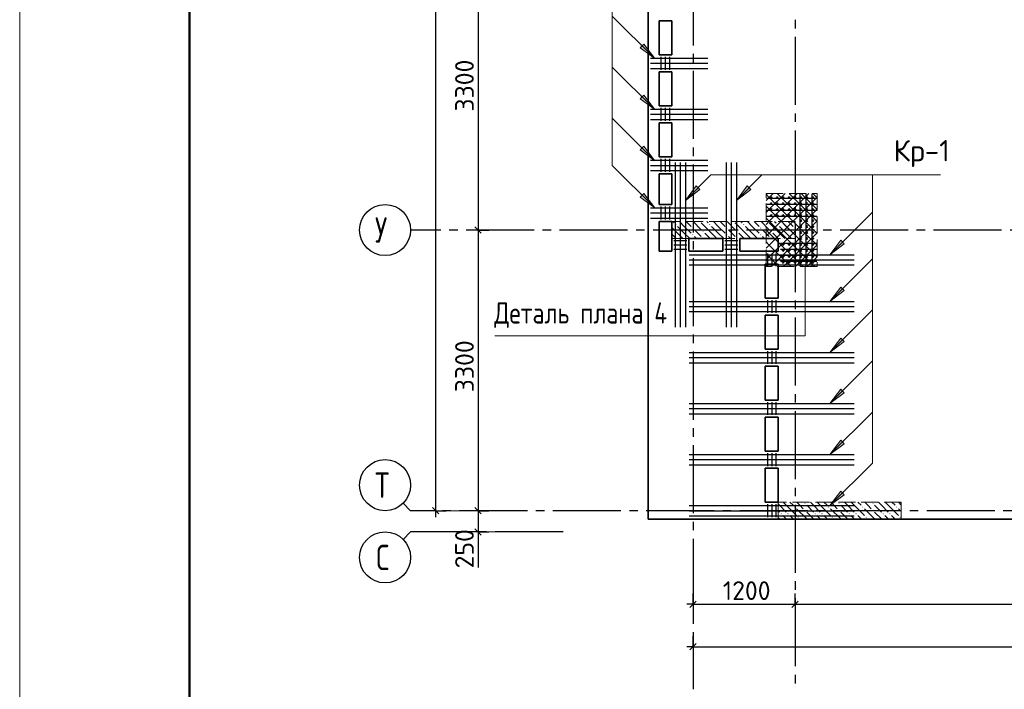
# Model space of a CAD drawing. Header units: millimetres. Extents: x 40580 to 1930067, y -240640 to 81020.
# Tile 313 of 656: x 957990 to 969577, y -224462 to -216589. Entities that reach past the tile are written whole.
import ezdxf

# ---------------------------------------------------------------- set-up
doc = ezdxf.new("R2010")
doc.units = ezdxf.units.MM
for name, pattern in [('______2', [270, 200, -70]), ('______5', [1100, 800, -100, 100, -100]), ('CENTER', [2, 1.25, -0.25, 0.25, -0.25])]:
    doc.linetypes.add(name, pattern=pattern)
for name, color, linetype, lineweight in [('S1 Стержни арматуры фон', 7, 'Continuous', 25), ('Standard', 7, 'Continuous', 25), ('Вспомогательная арматура', 52, 'Continuous', 25), ('ЖБ Перекрытие верхний уровень', 7, 'Continuous', 35), ('ОСИ', 7, 'CENTER', 15), ('Позиционная метка номер позиции', 7, 'Continuous', 13), ('Поперечное армирование AW фон', 7, 'Continuous', 25), ('Примечания', 7, 'Continuous', 13)]:
    doc.layers.add(name, color=color, linetype=linetype, lineweight=lineweight)
doc.layers.add('ЖБ Пилон', color=7, linetype='______2', lineweight=13, true_color=0xa0a0a0)
doc.layers.add('Размерная выноска', color=7, linetype='Continuous')
doc.styles.add('GOST 2.304', font='isocpeur.ttf', dxfattribs={"width": 0.8})
doc.styles.add('ISOCPEUR', font='isocpeur.ttf')

msp = doc.modelspace()

# ---------------------------------------------------------------- hatches: boundary and pattern name
at = {"layer": 'ЖБ Пилон', "linetype": 'Continuous', "lineweight": -3, "transparency": 33554687}
for points in [[(965994.8, -218961.7), (965991.4, -218965.1), (965988.1, -218961.7)], [(966394.8, -218961.7), (966391.4, -218965.1), (966388.1, -218961.7)], [(966794.8, -218961.7), (966791.4, -218965.1), (966788.1, -218961.7)], [(965704.9, -218998.6), (965711.4, -218992), (965717.9, -218998.6), (965711.4, -219005.1)], [(965904.9, -219038.5), (965911.4, -219032.1), (965917.9, -219038.5), (965911.4, -219045)], [(966024.9, -219078.5), (966031.4, -219072), (966037.9, -219078.5), (966031.4, -219085.1)], [(966104.9, -218998.6), (966111.4, -218992), (966117.9, -218998.6), (966111.4, -219005.1)], [(966304.9, -219038.5), (966311.4, -219032.1), (966317.9, -219038.5), (966311.4, -219045)], [(966424.9, -219078.5), (966431.4, -219072), (966437.9, -219078.5), (966431.4, -219085.1)], [(966504.9, -218998.6), (966511.4, -218992), (966517.9, -218998.6), (966511.4, -219005.1)], [(966704.9, -219038.5), (966711.4, -219032.1), (966717.9, -219038.5), (966711.4, -219045)], [(966824.9, -219078.5), (966831.4, -219072), (966837.9, -219078.5), (966831.4, -219085.1)], [(966904.9, -218998.6), (966911.4, -218992), (966917.9, -218998.6), (966911.4, -219005.1)], [(967104.9, -219038.5), (967111.4, -219032.1), (967114.5, -219035.1), (967114.5, -219042), (967111.4, -219045)], [(965904.9, -219118.6), (965911.4, -219112), (965917.9, -219118.6), (965911.4, -219125)], [(966024.9, -219158.5), (966031.4, -219152), (966037.9, -219158.5), (966034.8, -219161.7), (966028.1, -219161.7)], [(966304.9, -219118.6), (966311.4, -219112), (966317.9, -219118.6), (966311.4, -219125)], [(966424.9, -219158.5), (966431.4, -219152), (966437.9, -219158.5), (966434.8, -219161.7), (966428.1, -219161.7)], [(966704.9, -219118.6), (966711.4, -219112), (966717.9, -219118.6), (966711.4, -219125)], [(966824.9, -219158.5), (966831.4, -219152), (966837.9, -219158.5), (966834.8, -219161.7), (966828.1, -219161.7)], [(967104.9, -219118.6), (967111.4, -219112), (967114.5, -219115.1), (967114.5, -219122), (967111.4, -219125)], [(967104.9, -222318.6), (967111.4, -222312.1), (967117.9, -222318.6), (967111.4, -222325)], [(967224.9, -222278.6), (967231.4, -222272), (967237.9, -222278.6), (967231.4, -222285.1)], [(967504.9, -222318.6), (967511.4, -222312.1), (967517.9, -222318.6), (967511.4, -222325)], [(967624.9, -222278.6), (967631.4, -222272), (967637.9, -222278.6), (967631.4, -222285.1)], [(967904.9, -222318.6), (967911.4, -222312.1), (967917.9, -222318.6), (967911.4, -222325)], [(968024.9, -222278.6), (968031.4, -222272), (968037.9, -222278.6), (968031.4, -222285.1)], [(968304.9, -222318.6), (968311.4, -222312.1), (968317.9, -222318.6), (968311.4, -222325)], [(966944.9, -222398.6), (966951.4, -222392), (966957.9, -222398.6), (966951.4, -222405.1)], [(967024.9, -222398.6), (967031.4, -222392), (967037.9, -222398.6), (967031.4, -222405.1)], [(967144.9, -222438.5), (967151.4, -222432.1), (967157.9, -222438.5), (967151.4, -222445)], [(967224.9, -222358.5), (967231.4, -222352), (967237.9, -222358.5), (967231.4, -222365.1)], [(967344.9, -222398.6), (967351.4, -222392), (967357.9, -222398.6), (967351.4, -222405.1)], [(967424.9, -222398.6), (967431.4, -222392), (967437.9, -222398.6), (967431.4, -222405.1)], [(967544.9, -222438.5), (967551.4, -222432.1), (967557.9, -222438.5), (967551.4, -222445)], [(967624.9, -222358.5), (967631.4, -222352), (967637.9, -222358.5), (967631.4, -222365.1)], [(967744.9, -222398.6), (967751.4, -222392), (967757.9, -222398.6), (967751.4, -222405.1)], [(967824.9, -222398.6), (967831.4, -222392), (967837.9, -222398.6), (967831.4, -222405.1)], [(967944.9, -222438.5), (967951.4, -222432.1), (967957.9, -222438.5), (967951.4, -222445)], [(968024.9, -222358.5), (968031.4, -222352), (968037.9, -222358.5), (968031.4, -222365.1)], [(968144.9, -222398.6), (968151.4, -222392), (968157.9, -222398.6), (968151.4, -222405.1)], [(968224.9, -222398.6), (968231.4, -222392), (968237.9, -222398.6), (968231.4, -222405.1)], [(968344.9, -222438.5), (968351.4, -222432.1), (968357.9, -222438.5), (968351.4, -222445)]]:
    msp.add_hatch(color=7, dxfattribs=at).paths.add_polyline_path(points, flags=16)
at = {"layer": 'Позиционная метка номер позиции', "linetype": 'Continuous', "lineweight": 13, "transparency": 33554687}
for points in [[(965335.6, -216877), (965462.9, -217046.7), (965293.2, -216919.4)], [(965335.6, -217477), (965462.9, -217646.7), (965293.2, -217519.4)], [(965335.6, -218077), (965462.9, -218246.7), (965293.2, -218119.4)], [(965335.6, -218632), (965462.9, -218801.7), (965293.2, -218674.4)], [(965994.2, -218586.2), (965824.5, -218713.5), (965951.8, -218543.8)], [(966594.2, -218586.2), (966424.5, -218713.5), (966551.8, -218543.8)], [(967694.2, -219224.4), (967524.5, -219351.7), (967651.8, -219182)], [(967694.2, -219774.4), (967524.5, -219901.7), (967651.8, -219732)], [(967694.2, -220374.4), (967524.5, -220501.7), (967651.8, -220332)], [(967694.2, -220974.4), (967524.5, -221101.7), (967651.8, -220932)], [(967694.2, -221574.4), (967524.5, -221701.7), (967651.8, -221532)], [(967694.2, -222174.4), (967524.5, -222301.7), (967651.8, -222132)], [(967694.2, -222174.4), (967524.5, -222301.7), (967651.8, -222132)]]:
    msp.add_hatch(color=7, dxfattribs=at).paths.add_polyline_path(points, flags=16)

# ---------------------------------------------------------------- linework, layer by layer
at = {"color": 7, "linetype": 'Continuous', "lineweight": 50, "transparency": 33554687}
for centre in [(966834.5, -218681.7), (966834.5, -218751.7), (966904.5, -218681.7), (966904.5, -218751.7), (966974.5, -218681.7), (966974.5, -218751.7), (967044.5, -218681.7), (967044.5, -218751.7), (967114.5, -218681.7), (967114.5, -218751.7), (967184.5, -218681.7), (967184.5, -218751.7), (967254.5, -218681.7), (967254.5, -218751.7), (967324.5, -218681.7), (967324.5, -218751.7), (966834.5, -218821.7), (966904.5, -218821.7), (966974.5, -218821.7), (967044.5, -218821.7), (967114.5, -218821.7), (967184.5, -218821.7), (967254.5, -218821.7), (967324.5, -218821.7), (966834.5, -218891.7), (966904.5, -218891.7), (966974.5, -218891.7), (967044.5, -218891.7), (967114.5, -218891.7), (967184.5, -218891.7), (967184.5, -218951.7), (967254.5, -218891.7), (967254.5, -218951.7), (967324.5, -218891.7), (967324.5, -218951.7), (967184.5, -219021.7), (967184.5, -219091.7), (967254.5, -219021.7), (967254.5, -219091.7), (967324.5, -219021.7), (967324.5, -219091.7), (967184.5, -219161.7), (967254.5, -219161.7), (967324.5, -219161.7), (966974.5, -219231.7), (966974.5, -219301.7), (967044.5, -219231.7), (967044.5, -219301.7), (967114.5, -219231.7), (967114.5, -219301.7), (967184.5, -219231.7), (967184.5, -219301.7), (967254.5, -219231.7), (967254.5, -219301.7), (967324.5, -219231.7), (967324.5, -219301.7), (966974.5, -219371.7), (966974.5, -219441.7), (967044.5, -219371.7), (967044.5, -219441.7), (967114.5, -219371.7), (967114.5, -219441.7), (967184.5, -219371.7), (967184.5, -219441.7), (967254.5, -219371.7), (967254.5, -219441.7), (967324.5, -219371.7), (967324.5, -219441.7)]:
    msp.add_circle(centre, 5, dxfattribs=at)
at = {"layer": 'S1 Стержни арматуры фон', "color": 7, "linetype": 'Continuous', "lineweight": -3, "transparency": 33554687}
for p, q in [((965414.5, -217041.7), (966086.5, -217041.7)), ((965414.5, -217101.7), (966086.5, -217101.7)), ((965414.5, -217161.7), (966086.5, -217161.7)), ((965414.5, -217641.7), (966086.5, -217641.7)), ((965414.5, -217701.7), (966086.5, -217701.7)), ((965414.5, -217761.7), (966086.5, -217761.7)), ((965414.5, -218241.7), (966086.5, -218241.7)), ((965704.5, -218267.7), (965704.5, -220205.7)), ((965704.5, -218267.7), (965704.5, -220205.7)), ((965764.5, -218267.7), (965764.5, -220205.7)), ((965764.5, -218267.7), (965764.5, -220205.7)), ((965824.5, -218267.7), (965824.5, -220205.7)), ((965824.5, -218267.7), (965824.5, -220205.7)), ((966304.5, -218267.7), (966304.5, -220205.7)), ((966304.5, -218267.7), (966304.5, -220205.7)), ((966364.5, -218267.7), (966364.5, -220205.7)), ((966364.5, -218267.7), (966364.5, -220205.7)), ((966424.5, -218267.7), (966424.5, -220205.7)), ((966424.5, -218267.7), (966424.5, -220205.7)), ((965414.5, -218301.7), (966086.5, -218301.7)), ((965414.5, -218361.7), (966086.5, -218361.7)), ((965414.5, -218801.7), (966086.5, -218801.7)), ((965414.5, -218861.7), (966086.5, -218861.7)), ((965414.5, -218921.7), (966086.5, -218921.7)), ((965870.5, -219351.7), (967808.5, -219351.7)), ((965870.5, -219351.7), (967808.5, -219351.7)), ((965870.5, -219411.7), (967808.5, -219411.7)), ((965870.5, -219411.7), (967808.5, -219411.7)), ((965870.5, -219471.7), (967808.5, -219471.7)), ((965870.5, -219471.7), (967808.5, -219471.7)), ((965870.5, -219901.7), (967808.5, -219901.7)), ((965870.5, -219901.7), (967808.5, -219901.7)), ((965870.5, -219961.7), (967808.5, -219961.7)), ((965870.5, -219961.7), (967808.5, -219961.7)), ((965870.5, -220021.7), (967808.5, -220021.7)), ((965870.5, -220021.7), (967808.5, -220021.7)), ((965870.5, -220501.7), (967808.5, -220501.7)), ((965870.5, -220501.7), (967808.5, -220501.7)), ((965870.5, -220561.7), (967808.5, -220561.7)), ((965870.5, -220561.7), (967808.5, -220561.7)), ((965870.5, -220621.7), (967808.5, -220621.7)), ((965870.5, -220621.7), (967808.5, -220621.7)), ((965870.5, -221101.7), (967808.5, -221101.7)), ((965870.5, -221101.7), (967808.5, -221101.7)), ((965870.5, -221161.7), (967808.5, -221161.7)), ((965870.5, -221161.7), (967808.5, -221161.7)), ((965870.5, -221221.7), (967808.5, -221221.7)), ((965870.5, -221221.7), (967808.5, -221221.7)), ((965870.5, -221701.7), (967808.5, -221701.7)), ((965870.5, -221701.7), (967808.5, -221701.7)), ((965870.5, -221761.7), (967808.5, -221761.7)), ((965870.5, -221761.7), (967808.5, -221761.7)), ((965870.5, -221821.7), (967808.5, -221821.7)), ((965870.5, -221821.7), (967808.5, -221821.7)), ((965870.5, -222301.7), (967808.5, -222301.7)), ((965870.5, -222301.7), (967808.5, -222301.7)), ((965870.5, -222361.7), (967808.5, -222361.7)), ((965870.5, -222361.7), (967808.5, -222361.7)), ((965870.5, -222421.7), (967808.5, -222421.7)), ((965870.5, -222421.7), (967808.5, -222421.7))]:
    msp.add_line(p, q, dxfattribs=at)
at = {"layer": 'Standard', "color": 7, "linetype": 'Continuous', "lineweight": -3, "transparency": 33554687}
for p, q in [((963384.5, -215761.7), (963384.5, -219061.7)), ((963384.5, -219061.7), (963384.5, -222361.7)), ((962884.5, -222361.7), (962884.5, -222436.7)), ((963384.5, -222361.7), (963384.5, -222611.7)), ((963384.5, -222611.7), (963384.5, -222686.7)), ((965914.5, -223461.7), (965839.5, -223461.7)), ((965914.5, -223461.7), (967114.5, -223461.7)), ((967114.5, -223461.7), (972614.5, -223461.7)), ((965914.5, -223961.7), (965839.5, -223961.7)), ((965914.5, -223961.7), (984364.5, -223961.7))]:
    msp.add_line(p, q, dxfattribs=at)
at = {"layer": 'Standard', "color": 251, "linetype": 'Continuous', "lineweight": -3, "true_color": 0x656565, "transparency": 33554687}
for p, q in [((963384.5, -219061.7), (963259.5, -219061.7)), ((963384.5, -219061.7), (963509.5, -219061.7)), ((963384.5, -219061.7), (963384.5, -219061.7)), ((962884.5, -222361.7), (962759.5, -222361.7)), ((962884.5, -222361.7), (963009.5, -222361.7)), ((962884.5, -222361.7), (962884.5, -222361.7)), ((963384.5, -222361.7), (963259.5, -222361.7)), ((963384.5, -222361.7), (963509.5, -222361.7)), ((963384.5, -222361.7), (963384.5, -222361.7)), ((963384.5, -222611.7), (963259.5, -222611.7)), ((963384.5, -222611.7), (963509.5, -222611.7)), ((963384.5, -222611.7), (963384.5, -222611.7)), ((965914.5, -223461.7), (965914.5, -223336.7)), ((967114.5, -223461.7), (967114.5, -223336.7)), ((965914.5, -223461.7), (965914.5, -223586.7)), ((965914.5, -223461.7), (965914.5, -223461.7)), ((967114.5, -223461.7), (967114.5, -223586.7)), ((967114.5, -223461.7), (967114.5, -223461.7)), ((965914.5, -223961.7), (965914.5, -223836.7)), ((965914.5, -223961.7), (965914.5, -224086.7)), ((965914.5, -223961.7), (965914.5, -223961.7))]:
    msp.add_line(p, q, dxfattribs=at)
at = {"layer": 'Standard', "color": 7, "linetype": 'Continuous', "lineweight": 25, "transparency": 33554687}
for p, q in [((963347, -219024.2), (963422, -219099.2)), ((962847, -222324.2), (962922, -222399.2)), ((963347, -222324.2), (963422, -222399.2)), ((963347, -222574.2), (963422, -222649.2)), ((965877, -223499.2), (965952, -223424.2)), ((967077, -223499.2), (967152, -223424.2)), ((965877, -223999.2), (965952, -223924.2))]:
    msp.add_line(p, q, dxfattribs=at)
at = {"layer": 'Standard', "color": 7, "linetype": 'Continuous', "lineweight": 13, "transparency": 33554687}
for p, q in [((962590.5, -222361.7), (962502.6, -222273.8)), ((962590.5, -222361.7), (963792.5, -222361.7)), ((962590.5, -222611.7), (962502.6, -222699.6)), ((962590.5, -222611.7), (963792.5, -222611.7))]:
    msp.add_line(p, q, dxfattribs=at)
msp.add_lwpolyline([(957990.5, -240391.7), (987690.5, -240391.7), (987690.5, -198391.7), (957990.5, -198391.7), (957990.5, -240391.7)], close=True, dxfattribs=at)
at = {"layer": 'Standard', "color": 7, "linetype": 'Continuous', "lineweight": 50, "transparency": 33554687}
msp.add_lwpolyline([(959990.5, -198891.7), (987190.5, -198891.7), (987190.5, -239891.7), (959990.5, -239891.7), (959990.5, -198891.7)], close=True, dxfattribs=at)
at = {"layer": 'Standard', "color": 7, "linetype": 'Continuous', "lineweight": -3, "transparency": 33554687}
msp.add_lwpolyline([(962884.5, -201321.7), (962884.5, -212250.5), (962884.5, -212250.5), (962884.5, -222361.7)], dxfattribs=at)
at = {"layer": 'Вспомогательная арматура', "color": 7, "linetype": 'Continuous', "lineweight": 25, "transparency": 33554687}
for p, q in [((967174.5, -219486.7), (967174.5, -218636.7)), ((967244.5, -219486.7), (967244.5, -218636.7)), ((967314.5, -219486.7), (967314.5, -218636.7)), ((967369.5, -218691.7), (966779.5, -218691.7)), ((967369.5, -218761.7), (966779.5, -218761.7)), ((967369.5, -218831.7), (966779.5, -218831.7)), ((967369.5, -218901.7), (966779.5, -218901.7)), ((967369.5, -219221.7), (966944.5, -219221.7)), ((967369.5, -219291.7), (966944.5, -219291.7)), ((967369.5, -219361.7), (966944.5, -219361.7)), ((967369.5, -219431.7), (966944.5, -219431.7))]:
    msp.add_line(p, q, dxfattribs=at)
at = {"layer": 'ЖБ Перекрытие верхний уровень', "transparency": 33554687}
for p, q in [((965384.5, -200891.7), (965384.5, -222461.7)), ((965514.5, -217001.7), (965514.5, -216601.7)), ((965514.5, -216601.7), (965664.5, -216601.7)), ((965664.5, -216601.7), (965664.5, -217001.7)), ((965664.5, -217001.7), (965514.5, -217001.7)), ((965514.5, -217601.7), (965514.5, -217201.7)), ((965514.5, -217201.7), (965664.5, -217201.7)), ((965664.5, -217201.7), (965664.5, -217601.7)), ((965664.5, -217601.7), (965514.5, -217601.7)), ((965514.5, -218201.7), (965514.5, -217801.7)), ((965514.5, -217801.7), (965664.5, -217801.7)), ((965664.5, -217801.7), (965664.5, -218201.7)), ((965664.5, -218201.7), (965514.5, -218201.7)), ((965514.5, -218761.7), (965514.5, -218401.7)), ((965514.5, -218401.7), (965664.5, -218401.7)), ((965664.5, -218401.7), (965664.5, -218761.7)), ((965664.5, -218761.7), (965514.5, -218761.7)), ((965514.5, -219311.7), (965514.5, -218961.7)), ((965514.5, -218961.7), (965664.5, -218961.7)), ((965664.5, -218961.7), (965664.5, -219311.7)), ((965864.5, -219311.7), (965864.5, -219161.7)), ((965864.5, -219161.7), (966264.5, -219161.7)), ((966264.5, -219161.7), (966264.5, -219311.7)), ((966464.5, -219161.7), (966914.5, -219161.7)), ((966464.5, -219311.7), (966464.5, -219161.7)), ((966914.5, -219161.7), (966914.5, -219311.7)), ((965664.5, -219311.7), (965514.5, -219311.7)), ((966264.5, -219311.7), (965864.5, -219311.7)), ((966914.5, -219311.7), (966464.5, -219311.7)), ((966764.5, -219861.7), (966764.5, -219461.7)), ((966764.5, -219461.7), (966914.5, -219461.7)), ((966914.5, -219461.7), (966914.5, -219861.7)), ((966914.5, -219861.7), (966764.5, -219861.7)), ((966764.5, -220461.7), (966764.5, -220061.7)), ((966764.5, -220061.7), (966914.5, -220061.7)), ((966914.5, -220061.7), (966914.5, -220461.7)), ((966914.5, -220461.7), (966764.5, -220461.7)), ((966764.5, -221061.7), (966764.5, -220661.7)), ((966764.5, -220661.7), (966914.5, -220661.7)), ((966914.5, -220661.7), (966914.5, -221061.7)), ((966914.5, -221061.7), (966764.5, -221061.7)), ((966764.5, -221661.7), (966764.5, -221261.7)), ((966764.5, -221261.7), (966914.5, -221261.7)), ((966914.5, -221261.7), (966914.5, -221661.7)), ((966914.5, -221661.7), (966764.5, -221661.7)), ((966764.5, -222261.7), (966764.5, -221861.7)), ((966764.5, -221861.7), (966914.5, -221861.7)), ((966914.5, -221861.7), (966914.5, -222261.7)), ((966914.5, -222261.7), (966764.5, -222261.7)), ((965384.5, -222461.7), (980014.5, -222461.7))]:
    msp.add_line(p, q, dxfattribs=at)
at = {"layer": 'ЖБ Пилон', "color": 253, "linetype": '______2', "lineweight": 13, "true_color": 0xa0a0a0, "transparency": 33554687}
for p, q in [((967114.5, -218961.7), (965664.5, -218961.7)), ((965664.5, -218961.7), (965664.5, -219161.7)), ((967114.5, -219161.7), (967114.5, -218961.7)), ((965664.5, -219161.7), (967114.5, -219161.7)), ((968364.5, -222261.7), (966914.5, -222261.7)), ((966914.5, -222261.7), (966914.5, -222461.7)), ((968364.5, -222461.7), (968364.5, -222261.7)), ((966914.5, -222461.7), (968364.5, -222461.7))]:
    msp.add_line(p, q, dxfattribs=at)
at = {"layer": 'ЖБ Пилон', "color": 9, "linetype": 'Continuous', "lineweight": -3, "true_color": 0xc7c7c7, "transparency": 33554687}
for p, q in [((965674.6, -218961.7), (965691.4, -218978.5)), ((965811.4, -219018.6), (965754.6, -218961.7)), ((965834.6, -218961.7), (965891.4, -219018.6)), ((965914.6, -218961.7), (966011.4, -219058.5)), ((966131.4, -219098.6), (966011.4, -218978.5)), ((966074.6, -218961.7), (966091.4, -218978.5)), ((966211.4, -219018.6), (966154.6, -218961.7)), ((966234.6, -218961.7), (966291.4, -219018.6)), ((966314.6, -218961.7), (966411.4, -219058.5)), ((966531.4, -219098.6), (966411.4, -218978.5)), ((966474.6, -218961.7), (966491.4, -218978.5)), ((966611.4, -219018.6), (966554.6, -218961.7)), ((966634.6, -218961.7), (966691.4, -219018.6)), ((966714.6, -218961.7), (966811.4, -219058.5)), ((966931.4, -219098.6), (966811.4, -218978.5)), ((966874.6, -218961.7), (966891.4, -218978.5)), ((967011.4, -219018.6), (966954.6, -218961.7)), ((967034.6, -218961.7), (967091.4, -219018.6)), ((965731.4, -219098.6), (965664.5, -219031.6)), ((965731.4, -219018.6), (965811.4, -219098.6)), ((965731.4, -219098.6), (965794.6, -219161.7)), ((965811.4, -219018.6), (965891.4, -219098.6)), ((965811.4, -219098.6), (965874.6, -219161.7)), ((965971.4, -219098.6), (965931.4, -219058.5)), ((966011.4, -219138.5), (965971.4, -219098.6)), ((966051.4, -219098.6), (966114.6, -219161.7)), ((966131.4, -219018.6), (966211.4, -219098.6)), ((966131.4, -219098.6), (966194.6, -219161.7)), ((966211.4, -219018.6), (966291.4, -219098.6)), ((966211.4, -219098.6), (966274.6, -219161.7)), ((966371.4, -219098.6), (966331.4, -219058.5)), ((966411.4, -219138.5), (966371.4, -219098.6)), ((966451.4, -219098.6), (966514.6, -219161.7)), ((966531.4, -219018.6), (966611.4, -219098.6)), ((966531.4, -219098.6), (966594.6, -219161.7)), ((966611.4, -219018.6), (966691.4, -219098.6)), ((966611.4, -219098.6), (966674.6, -219161.7)), ((966771.4, -219098.6), (966731.4, -219058.5)), ((966811.4, -219138.5), (966771.4, -219098.6)), ((966851.4, -219098.6), (966914.6, -219161.7)), ((966931.4, -219018.6), (967011.4, -219098.6)), ((966931.4, -219098.6), (966994.6, -219161.7)), ((967011.4, -219018.6), (967091.4, -219098.6)), ((967011.4, -219098.6), (967074.6, -219161.7)), ((965664.5, -219111.6), (965714.6, -219161.7)), ((965931.4, -219138.5), (965954.6, -219161.7)), ((966331.4, -219138.5), (966354.6, -219161.7)), ((966731.4, -219138.5), (966754.6, -219161.7)), ((966931.4, -222298.6), (966914.5, -222281.6)), ((966931.4, -222298.6), (967011.4, -222378.6)), ((966974.6, -222261.7), (967011.4, -222298.6)), ((967011.4, -222298.6), (967131.4, -222418.6)), ((967054.6, -222261.7), (967091.4, -222298.6)), ((967131.4, -222338.5), (967251.4, -222458.5)), ((967171.4, -222298.6), (967134.6, -222261.7)), ((967211.4, -222338.5), (967171.4, -222298.6)), ((967251.4, -222298.6), (967331.4, -222378.6)), ((967331.4, -222298.6), (967294.6, -222261.7)), ((967331.4, -222298.6), (967411.4, -222378.6)), ((967374.6, -222261.7), (967411.4, -222298.6)), ((967411.4, -222298.6), (967531.4, -222418.6)), ((967454.6, -222261.7), (967491.4, -222298.6)), ((967531.4, -222338.5), (967651.4, -222458.5)), ((967571.4, -222298.6), (967534.6, -222261.7)), ((967611.4, -222338.5), (967571.4, -222298.6)), ((967651.4, -222298.6), (967731.4, -222378.6)), ((967731.4, -222298.6), (967694.6, -222261.7)), ((967731.4, -222298.6), (967811.4, -222378.6)), ((967774.6, -222261.7), (967811.4, -222298.6)), ((967811.4, -222298.6), (967931.4, -222418.6)), ((967854.6, -222261.7), (967891.4, -222298.6)), ((967931.4, -222338.5), (968051.4, -222458.5)), ((967971.4, -222298.6), (967934.6, -222261.7)), ((968011.4, -222338.5), (967971.4, -222298.6)), ((968051.4, -222298.6), (968131.4, -222378.6)), ((968131.4, -222298.6), (968094.6, -222261.7)), ((968131.4, -222298.6), (968211.4, -222378.6)), ((968174.6, -222261.7), (968211.4, -222298.6)), ((968211.4, -222298.6), (968331.4, -222418.6)), ((968254.6, -222261.7), (968291.4, -222298.6)), ((968331.4, -222338.5), (968364.5, -222371.6)), ((968364.5, -222291.6), (968334.6, -222261.7)), ((966914.5, -222361.6), (966931.4, -222378.6)), ((966914.5, -222441.6), (966934.6, -222461.7)), ((967011.4, -222458.5), (966971.4, -222418.6)), ((967014.6, -222461.7), (967011.4, -222458.5)), ((967051.4, -222418.6), (967094.6, -222461.7)), ((967171.4, -222458.5), (967174.6, -222461.7)), ((967251.4, -222378.6), (967334.6, -222461.7)), ((967411.4, -222458.5), (967371.4, -222418.6)), ((967414.6, -222461.7), (967411.4, -222458.5)), ((967451.4, -222418.6), (967494.6, -222461.7)), ((967571.4, -222458.5), (967574.6, -222461.7)), ((967651.4, -222378.6), (967734.6, -222461.7)), ((967811.4, -222458.5), (967771.4, -222418.6)), ((967814.6, -222461.7), (967811.4, -222458.5)), ((967851.4, -222418.6), (967894.6, -222461.7)), ((967971.4, -222458.5), (967974.6, -222461.7)), ((968051.4, -222378.6), (968134.6, -222461.7)), ((968211.4, -222458.5), (968171.4, -222418.6)), ((968214.6, -222461.7), (968211.4, -222458.5)), ((968251.4, -222418.6), (968294.6, -222461.7))]:
    msp.add_line(p, q, dxfattribs=at)
at = {"layer": 'ОСИ', "color": 8, "linetype": '______5', "lineweight": -3, "transparency": 33554687}
for p, q in [((967114.5, -200291.7), (967114.5, -224461.7)), ((965914.5, -200691.7), (965914.5, -224461.7)), ((980544.5, -219061.7), (962590.5, -219061.7)), ((981564.5, -222361.7), (962590.5, -222361.7)), ((964384.5, -222611.7), (962590.5, -222611.7))]:
    msp.add_line(p, q, dxfattribs=at)
at = {"layer": 'ОСИ', "color": 7, "linetype": 'Continuous', "lineweight": -3, "transparency": 33554687}
for centre in [(962290.5, -219061.7), (962290.5, -222061.7), (962290.5, -222911.7)]:
    msp.add_circle(centre, 300, dxfattribs=at)
at = {"layer": 'Позиционная метка номер позиции', "color": 7, "linetype": 'Continuous', "lineweight": 13, "transparency": 33554687}
for p, q in [((965462.9, -217046.7), (964962.9, -216546.7)), ((965293.2, -216919.4), (965335.6, -216877)), ((965314.4, -216898.2), (965303.8, -216887.6)), ((965335.6, -216877), (965462.9, -217046.7)), ((965462.9, -217046.7), (965293.2, -216919.4)), ((965462.9, -217046.7), (965462.9, -217046.7)), ((965462.9, -217046.7), (965462.9, -217046.7)), ((965462.9, -217046.7), (965462.9, -217046.7)), ((965462.9, -217646.7), (964962.9, -217146.7)), ((965293.2, -217519.4), (965335.6, -217477)), ((965335.6, -217477), (965462.9, -217646.7)), ((965462.9, -217646.7), (965293.2, -217519.4)), ((965314.4, -217498.2), (965303.8, -217487.6)), ((965462.9, -217646.7), (965462.9, -217646.7)), ((965462.9, -217646.7), (965462.9, -217646.7)), ((965462.9, -217646.7), (965462.9, -217646.7)), ((965462.9, -218246.7), (964962.9, -217746.7)), ((965293.2, -218119.4), (965335.6, -218077)), ((965462.9, -218246.7), (965293.2, -218119.4)), ((965314.4, -218098.2), (965303.8, -218087.6)), ((965335.6, -218077), (965462.9, -218246.7)), ((965462.9, -218246.7), (965462.9, -218246.7)), ((965462.9, -218246.7), (965462.9, -218246.7)), ((965462.9, -218246.7), (965462.9, -218246.7)), ((965293.2, -218674.4), (965335.6, -218632)), ((965335.6, -218632), (965462.9, -218801.7)), ((965824.5, -218713.5), (965951.8, -218543.8)), ((965994.2, -218586.2), (965824.5, -218713.5)), ((965951.8, -218543.8), (965994.2, -218586.2)), ((965973, -218565), (965983.6, -218554.4)), ((966424.5, -218713.5), (966551.8, -218543.8)), ((966594.2, -218586.2), (966424.5, -218713.5)), ((966551.8, -218543.8), (966594.2, -218586.2)), ((966573, -218565), (966583.6, -218554.4)), ((965462.9, -218801.7), (965293.2, -218674.4)), ((965314.4, -218653.2), (965303.8, -218642.6)), ((965824.5, -218713.5), (965824.5, -218713.5)), ((965824.5, -218713.5), (965824.5, -218713.5)), ((965824.5, -218713.5), (965824.5, -218713.5)), ((966424.5, -218713.5), (966424.5, -218713.5)), ((966424.5, -218713.5), (966424.5, -218713.5)), ((966424.5, -218713.5), (966424.5, -218713.5)), ((965462.9, -218801.7), (965462.9, -218801.7)), ((965462.9, -218801.7), (965462.9, -218801.7)), ((965462.9, -218801.7), (965462.9, -218801.7)), ((967524.5, -219351.7), (967651.8, -219182)), ((967651.8, -219182), (967694.2, -219224.4)), ((967673, -219203.2), (967683.6, -219192.6)), ((967694.2, -219224.4), (967524.5, -219351.7)), ((967524.5, -219351.7), (967524.5, -219351.7)), ((967524.5, -219351.7), (967524.5, -219351.7)), ((967524.5, -219351.7), (967524.5, -219351.7)), ((967524.5, -219901.7), (968024.5, -219401.7)), ((967524.5, -219901.7), (967651.8, -219732)), ((967694.2, -219774.4), (967524.5, -219901.7)), ((967651.8, -219732), (967694.2, -219774.4)), ((967673, -219753.2), (967683.6, -219742.6)), ((967524.5, -219901.7), (967524.5, -219901.7)), ((967524.5, -219901.7), (967524.5, -219901.7)), ((967524.5, -219901.7), (967524.5, -219901.7)), ((967524.5, -220501.7), (968024.5, -220001.7)), ((967524.5, -220501.7), (967651.8, -220332)), ((967694.2, -220374.4), (967524.5, -220501.7)), ((967651.8, -220332), (967694.2, -220374.4)), ((967673, -220353.2), (967683.6, -220342.6)), ((967524.5, -220501.7), (967524.5, -220501.7)), ((967524.5, -220501.7), (967524.5, -220501.7)), ((967524.5, -220501.7), (967524.5, -220501.7)), ((967524.5, -221101.7), (968024.5, -220601.7)), ((967524.5, -221101.7), (967651.8, -220932)), ((967651.8, -220932), (967694.2, -220974.4)), ((967673, -220953.2), (967683.6, -220942.6)), ((967694.2, -220974.4), (967524.5, -221101.7)), ((967524.5, -221101.7), (967524.5, -221101.7)), ((967524.5, -221101.7), (967524.5, -221101.7)), ((967524.5, -221101.7), (967524.5, -221101.7)), ((967524.5, -221701.7), (968024.5, -221201.7)), ((967524.5, -221701.7), (967651.8, -221532)), ((967651.8, -221532), (967694.2, -221574.4)), ((967694.2, -221574.4), (967524.5, -221701.7)), ((967673, -221553.2), (967683.6, -221542.6)), ((967524.5, -221701.7), (967524.5, -221701.7)), ((967524.5, -221701.7), (967524.5, -221701.7)), ((967524.5, -221701.7), (967524.5, -221701.7)), ((967524.5, -222301.7), (968024.5, -221801.7)), ((967524.5, -222301.7), (967651.8, -222132)), ((967524.5, -222301.7), (967651.8, -222132)), ((967694.2, -222174.4), (967524.5, -222301.7)), ((967694.2, -222174.4), (967524.5, -222301.7)), ((967651.8, -222132), (967694.2, -222174.4)), ((967651.8, -222132), (967694.2, -222174.4)), ((967673, -222153.2), (967683.6, -222142.6)), ((967673, -222153.2), (967683.6, -222142.6)), ((967524.5, -222301.7), (967524.5, -222301.7)), ((967524.5, -222301.7), (967524.5, -222301.7)), ((967524.5, -222301.7), (967524.5, -222301.7)), ((967524.5, -222301.7), (967524.5, -222301.7)), ((967524.5, -222301.7), (967524.5, -222301.7)), ((967524.5, -222301.7), (967524.5, -222301.7))]:
    msp.add_line(p, q, dxfattribs=at)
for points in [[(965462.9, -218801.7), (964962.9, -218301.7), (964962.9, -214781.7), (964162.9, -214781.7)], [(965824.5, -218713.5), (966124.5, -218413.5), (968824.5, -218413.5)], [(966424.5, -218713.5), (966724.5, -218413.5), (968824.5, -218413.5)], [(967524.5, -219351.7), (968024.5, -218851.7), (968024.5, -218413.5), (968824.5, -218413.5)], [(967524.5, -222301.7), (968024.5, -221801.7), (968024.5, -218413.5), (968824.5, -218413.5)]]:
    msp.add_lwpolyline(points, dxfattribs=at)
at = {"layer": 'Поперечное армирование AW фон', "color": 7, "linetype": 'Continuous', "lineweight": -3, "transparency": 33554687}
for p, q in [((965539.5, -217176.7), (965539.5, -217026.7)), ((965589.5, -217176.7), (965589.5, -217026.7)), ((965639.5, -217176.7), (965639.5, -217026.7)), ((965539.5, -217776.7), (965539.5, -217626.7)), ((965589.5, -217776.7), (965589.5, -217626.7)), ((965639.5, -217776.7), (965639.5, -217626.7)), ((965539.5, -218376.7), (965539.5, -218226.7)), ((965589.5, -218376.7), (965589.5, -218226.7)), ((965639.5, -218376.7), (965639.5, -218226.7)), ((965539.5, -218936.7), (965539.5, -218786.7)), ((965589.5, -218936.7), (965589.5, -218786.7)), ((965639.5, -218936.7), (965639.5, -218786.7)), ((965689.5, -219186.7), (965839.5, -219186.7)), ((966289.5, -219186.7), (966439.5, -219186.7)), ((965689.5, -219236.7), (965839.5, -219236.7)), ((965689.5, -219286.7), (965839.5, -219286.7)), ((966289.5, -219236.7), (966439.5, -219236.7)), ((966289.5, -219286.7), (966439.5, -219286.7)), ((966789.5, -219336.7), (966789.5, -219486.7)), ((966839.5, -219336.7), (966839.5, -219486.7)), ((966889.5, -219336.7), (966889.5, -219486.7)), ((966789.5, -219886.7), (966789.5, -220036.7)), ((966839.5, -219886.7), (966839.5, -220036.7)), ((966889.5, -219886.7), (966889.5, -220036.7)), ((966789.5, -220486.7), (966789.5, -220636.7)), ((966839.5, -220486.7), (966839.5, -220636.7)), ((966889.5, -220486.7), (966889.5, -220636.7)), ((966789.5, -221086.7), (966789.5, -221236.7)), ((966839.5, -221086.7), (966839.5, -221236.7)), ((966889.5, -221086.7), (966889.5, -221236.7)), ((966789.5, -221686.7), (966789.5, -221836.7)), ((966839.5, -221686.7), (966839.5, -221836.7)), ((966889.5, -221686.7), (966889.5, -221836.7)), ((966789.5, -222286.7), (966789.5, -222436.7)), ((966839.5, -222286.7), (966839.5, -222436.7)), ((966889.5, -222286.7), (966889.5, -222436.7))]:
    msp.add_line(p, q, dxfattribs=at)
at = {"layer": 'Примечания', "color": 7, "linetype": '______2', "lineweight": 13, "transparency": 33554687}
for p, q in [((966774.5, -219491.7), (966774.5, -218631.7)), ((966774.5, -218631.7), (967374.5, -218631.7)), ((967374.5, -218631.7), (967374.5, -219491.7)), ((967374.5, -219491.7), (966774.5, -219491.7))]:
    msp.add_line(p, q, dxfattribs=at)
at = {"layer": 'Примечания', "color": 252, "linetype": 'Continuous', "lineweight": 13, "true_color": 0x8f8f8f, "transparency": 33554687}
for p, q in [((966811.4, -218678.5), (966858.3, -218631.7)), ((966811.4, -218818.6), (966998.3, -218631.7)), ((966811.4, -218958.5), (967138.3, -218631.7)), ((966811.4, -219098.6), (967278.3, -218631.7)), ((966904.6, -218631.7), (967371.4, -219098.6)), ((967044.6, -218631.7), (967374.5, -218961.6)), ((967184.6, -218631.7), (967374.5, -218821.6)), ((967324.6, -218631.7), (967374.5, -218681.6)), ((966774.5, -218641.6), (966811.4, -218678.5)), ((966774.5, -218715.5), (966811.4, -218678.5)), ((966811.4, -218678.5), (967231.4, -219098.6)), ((966951.4, -219098.6), (967374.5, -218675.5)), ((966774.5, -218781.6), (966811.4, -218818.6)), ((966774.5, -218855.5), (966811.4, -218818.6)), ((966811.4, -218818.6), (967091.4, -219098.6)), ((967091.4, -219098.6), (967374.5, -218815.5)), ((966774.5, -218921.6), (966811.4, -218958.5)), ((966774.5, -218995.5), (966811.4, -218958.5)), ((966811.4, -218958.5), (966951.4, -219098.6)), ((967231.4, -219098.6), (967374.5, -218955.5)), ((966774.5, -219061.6), (966811.4, -219098.6)), ((966774.5, -219135.5), (966811.4, -219098.6)), ((966811.4, -219238.5), (966951.4, -219098.6)), ((966811.4, -219378.5), (967091.4, -219098.6)), ((966811.4, -219098.6), (967204.6, -219491.7)), ((966838.3, -219491.7), (967231.4, -219098.6)), ((966951.4, -219098.6), (967344.6, -219491.7)), ((966978.3, -219491.7), (967371.4, -219098.6)), ((967091.4, -219098.6), (967374.5, -219381.6)), ((967231.4, -219098.6), (967374.5, -219241.6)), ((967371.4, -219098.6), (967374.5, -219095.5)), ((967371.4, -219098.6), (967374.5, -219101.6)), ((966774.5, -219201.6), (966811.4, -219238.5)), ((966774.5, -219275.5), (966811.4, -219238.5)), ((966811.4, -219238.5), (967064.6, -219491.7)), ((967118.3, -219491.7), (967374.5, -219235.5)), ((966774.5, -219341.6), (966811.4, -219378.5)), ((966774.5, -219415.5), (966811.4, -219378.5)), ((966811.4, -219378.5), (966924.6, -219491.7)), ((967258.3, -219491.7), (967374.5, -219375.5)), ((966774.5, -219481.6), (966784.6, -219491.7))]:
    msp.add_line(p, q, dxfattribs=at)
at = {"layer": 'Примечания', "color": 7, "linetype": 'Continuous', "lineweight": 13, "transparency": 33554687}
msp.add_lwpolyline([(963582.5, -220304.7), (967233.2, -220304.7), (967233.2, -219491.7)], dxfattribs=at)
at = {"layer": 'Размерная выноска', "color": 7, "linetype": 'Continuous', "lineweight": 25, "transparency": 33554687}
msp.add_line((963384.5, -222611.7), (963384.5, -223031.7), dxfattribs=at)

# ---------------------------------------------------------------- texts
at = {"layer": 'Standard', "color": 7, "linetype": 'Continuous', "lineweight": 25, "transparency": 33554687, "char_height": 220, "attachment_point": 7, "rotation": 90, "style": 'ISOCPEUR'}
for s, insert, width in [('3300', (963334.5, -217669.7), 641.47), ('3300', (963334.5, -220969.7), 641.47), ('250', (963334.5, -223040.2), 516.396)]:
    msp.add_mtext(s, dxfattribs=dict(at, insert=insert, width=width))
at = {"layer": 'Standard', "color": 7, "linetype": 'Continuous', "lineweight": 25, "transparency": 33554687, "attachment_point": 7, "style": 'ISOCPEUR'}
for s, insert, char_height, width in [('Кр-1', (968274.5, -218321.9), 250, 675.671), ('1200', (966264.3, -223411.7), 220, 625.735)]:
    msp.add_mtext(s, dxfattribs=dict(at, insert=insert, char_height=char_height, width=width))
at = {"layer": 'ОСИ', "color": 7, "linetype": 'Continuous', "lineweight": 25, "transparency": 33554687, "char_height": 300, "attachment_point": 7, "style": 'ISOCPEUR'}
for s, insert, width in [('\\W0.80;У', (962170.5, -219211.7), 359.83), ('\\W0.80;Т', (962170.5, -222211.7), 359.83), ('\\W0.78;С', (962185.5, -223061.7), 326.834)]:
    msp.add_mtext(s, dxfattribs=dict(at, insert=insert, width=width))
at = {"layer": 'Примечания', "color": 7, "linetype": 'Continuous', "lineweight": 25, "transparency": 33554687, "insert": (963574.2, -220213), "char_height": 250, "width": 2150.153, "attachment_point": 7, "style": 'GOST 2.304'}
msp.add_mtext('Деталь\\~плана\\~4', dxfattribs=at)

doc.saveas('drawing.dxf')
